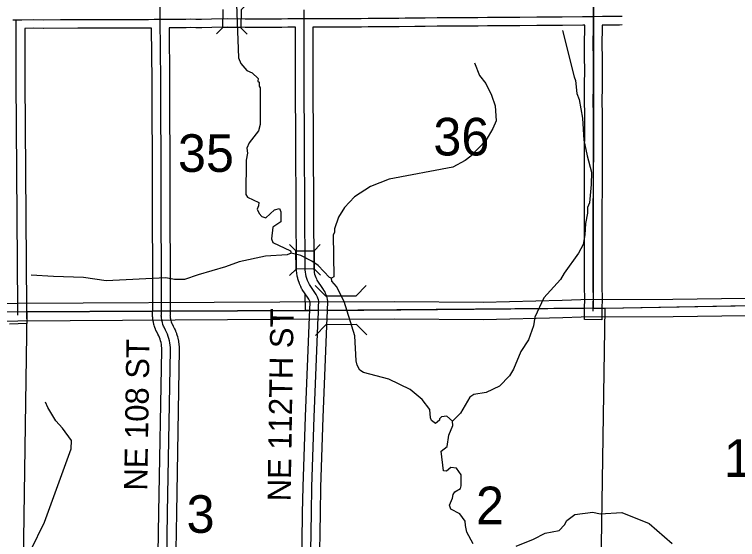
# Model space of a CAD drawing. Extents: x -1403959 to 81668, y -1400582 to 11018.
# Drawn here: x 8355.3 to 8597, y 8255.7 to 8431.2 of the extents above; entities that cross this region are included whole.
import ezdxf

# ---------------------------------------------------------------- set-up
doc = ezdxf.new("R2010")
doc.units = 0
for name, color, linetype in [('tdCiCoBndryTxt', 7, 'Continuous'), ('tdCiMapFrame', 7, 'Continuous'), ('tdCiSecText', 7, 'Continuous'), ('tdCiSectLine', 7, 'Continuous'), ('tdCoCityStreetMajor', 7, 'Continuous'), ('tdCoCityStreetMinor', 7, 'Continuous'), ('tdCoClipBndry', 7, 'Continuous'), ('tdCoDivCarto', 7, 'Continuous'), ('tdCoSectLinePart', 7, 'Continuous'), ('tdCoSectNmbr', 7, 'Continuous'), ('tdCoSurfBitum', 7, 'Continuous'), ('tdCoSurfEarth', 7, 'Continuous')]:
    doc.layers.add(name, color=color, linetype=linetype)

msp = doc.modelspace()

# ---------------------------------------------------------------- linework, layer by layer
at = {"layer": 'tdCiCoBndryTxt'}
for points in [[(8404.5, 8333.23), (8404.47, 8336.62), (8404.23, 8409.1), (8404.07, 8429.6), (8404.07, 8429.65), (8403.93, 8481.35), (8403.91, 8494.38), (8403.86, 8526.89), (8403.87, 8548.07), (8403.98, 8574.29), (8403.93, 8577.57), (8403.98, 8614.64), (8403.98, 8622.56)], [(8452.19, 8429.88), (8452.17, 8432.79)], [(8548.88, 8430.01), (8548.88, 8430.03), (8548.88, 8430.55), (8548.83, 8434.53)], [(8452.19, 8429.88), (8454.59, 8429.88), (8457.57, 8429.9), (8460.52, 8429.86), (8463.41, 8429.9), (8466.23, 8429.88), (8468.82, 8429.88), (8471.25, 8429.86), (8473.52, 8429.92), (8476.42, 8429.96), (8479.85, 8429.96), (8483.84, 8429.99), (8485.94, 8430.03), (8489.11, 8430.09), (8492.6, 8430.11), (8496.57, 8430.17), (8499.09, 8430.2), (8503.21, 8430.22), (8510.23, 8430.24), (8513.4, 8430.28), (8518.12, 8430.32), (8524.22, 8430.32), (8529.91, 8430.41), (8534.57, 8430.38), (8538.42, 8430.41), (8545.21, 8430.49), (8548.79, 8430.55), (8548.88, 8430.55)], [(8354.84, 8429.44), (8355.92, 8429.45), (8357.76, 8429.46), (8361.6, 8429.48), (8365.11, 8429.46), (8370.74, 8429.5), (8376.48, 8429.54), (8379.88, 8429.57), (8382.82, 8429.54), (8386.31, 8429.55), (8388.56, 8429.54), (8390.22, 8429.55), (8392.63, 8429.54), (8396.77, 8429.55), (8400.09, 8429.54), (8402.03, 8429.61), (8403.33, 8429.65), (8404.07, 8429.65), (8405.98, 8429.65), (8410.34, 8429.65), (8412.66, 8429.69), (8414.23, 8429.71), (8415.95, 8429.69), (8417.87, 8429.69), (8421.21, 8429.73), (8426.38, 8429.82), (8432.43, 8429.75), (8436.36, 8429.73), (8438.86, 8429.73), (8440.37, 8429.76), (8442.03, 8429.78), (8444.61, 8429.8), (8446.69, 8429.82), (8449.8, 8429.88), (8452.19, 8429.88)], [(8456.98, 8332.24), (8457, 8333.5), (8457.01, 8335.43), (8456.91, 8335.89), (8456.77, 8336.34), (8456.6, 8336.77), (8456.39, 8337.2), (8456.16, 8337.6), (8455.89, 8337.99), (8453.92, 8340.92), (8453.59, 8341.59), (8453.3, 8342.27), (8453.05, 8342.96), (8452.85, 8343.67), (8452.69, 8344.39), (8452.57, 8345.12), (8452.5, 8345.86), (8452.26, 8387.34), (8452.15, 8409.07), (8452.19, 8429.88)], [(8406.13, 8240.76), (8406.54, 8264.7), (8407.47, 8319.14), (8407.46, 8319.9), (8407.4, 8320.66), (8407.31, 8321.42), (8407.17, 8322.17), (8406.98, 8322.9), (8406.76, 8323.63), (8406.49, 8324.35), (8406.18, 8325.04), (8405.84, 8325.72), (8405.34, 8326.68), (8405.17, 8327.02), (8404.95, 8327.63), (8404.77, 8328.25), (8404.64, 8328.89), (8404.56, 8329.3), (8404.49, 8329.71), (8404.45, 8330.12), (8404.41, 8330.54), (8404.43, 8330.8), (8404.46, 8331.96)], [(8404.46, 8331.96), (8404.5, 8333.23)], [(8454.54, 8241.65), (8454.37, 8243.91), (8454.31, 8245.36), (8454.56, 8264.61), (8454.67, 8273.31), (8455.5, 8296.67), (8456.85, 8330.08), (8456.91, 8331.04)], [(8456.91, 8331.04), (8456.98, 8332.24)]]:
    msp.add_lwpolyline(points, dxfattribs=at)
at = {"layer": 'tdCiMapFrame'}
for points in [[(8548.88, 8430.55), (8551.82, 8430.59), (8555.29, 8430.59), (8557.48, 8430.59), (8558.44, 8430.59)], [(8355.92, 8429.41), (8355.92, 8429.45)], [(8356.51, 8330.73), (8356.43, 8332.95), (8356.43, 8333.11), (8355.94, 8409.05), (8355.92, 8429.41)], [(8548.74, 8333.06), (8548.75, 8333.96), (8548.79, 8336.93), (8548.72, 8339.5), (8548.75, 8343.5), (8548.74, 8347.23), (8548.74, 8351.27), (8548.74, 8357.66), (8548.77, 8360.09), (8548.74, 8364.24), (8548.74, 8367.49), (8548.79, 8372), (8548.79, 8379.33), (8548.79, 8385.01), (8548.8, 8392.15), (8548.8, 8398.11), (8548.77, 8402.03), (8548.79, 8407.23), (8548.82, 8413.16), (8548.79, 8416.35), (8548.77, 8421.46), (8548.87, 8426.71), (8548.88, 8430.01)], [(8548.73, 8332.1), (8548.74, 8333.06)]]:
    msp.add_lwpolyline(points, dxfattribs=at)
at = {"layer": 'tdCiSecText'}
for points in [[(8422.82, 8424.7), (8424.98, 8426.81), (8425.06, 8432.86)], [(8433.28, 8434.9), (8431.11, 8432.79), (8431.04, 8426.74)], [(8433.1, 8424.62), (8431.04, 8426.74), (8424.98, 8426.81)], [(8447.25, 8354.31), (8449.4, 8352.18), (8455.45, 8352.22)], [(8457.53, 8354.32), (8455.45, 8352.22), (8455.49, 8346.17)], [(8447.31, 8343.98), (8449.44, 8346.13), (8449.4, 8352.18)], [(8457.64, 8344.04), (8455.49, 8346.17), (8449.44, 8346.13)]]:
    msp.add_lwpolyline(points, dxfattribs=at)
at = {"layer": 'tdCiSectLine'}
for points in [[(8558.44, 8427.69), (8557.5, 8427.68), (8557.48, 8427.68), (8551.83, 8427.68), (8551.81, 8427.68), (8551.81, 8427.68), (8551.77, 8427.68), (8551.77, 8426.69), (8551.77, 8426.65), (8551.67, 8421.44), (8551.69, 8416.37), (8551.72, 8413.19), (8551.72, 8413.16), (8551.72, 8413.14), (8551.69, 8407.21), (8551.67, 8402.03), (8551.7, 8398.14), (8551.7, 8398.11), (8551.7, 8392.15), (8551.7, 8392.14), (8551.69, 8385.01), (8551.69, 8372), (8551.69, 8371.97), (8551.64, 8367.47), (8551.64, 8364.25), (8551.67, 8360.11), (8551.67, 8360.09), (8551.67, 8360.05), (8551.64, 8357.64), (8551.64, 8347.23), (8551.66, 8343.52), (8551.66, 8343.5), (8551.66, 8343.48), (8551.63, 8339.52), (8551.69, 8337.01), (8551.69, 8336.93), (8551.69, 8336.9), (8551.63, 8332.07), (8551.6, 8329.16)], [(8402.45, 8196.03), (8403.64, 8264.75), (8404.57, 8319.14), (8404.56, 8319.78), (8404.52, 8320.37), (8404.44, 8320.96), (8404.33, 8321.55), (8404.19, 8322.13), (8404.01, 8322.69), (8403.8, 8323.25), (8403.56, 8323.8), (8403.26, 8324.39), (8402.77, 8325.34), (8402.75, 8325.38), (8402.57, 8325.72), (8402.57, 8325.74), (8402.49, 8325.91), (8402.45, 8326.02), (8402.22, 8326.63), (8402.2, 8326.7), (8402.16, 8326.83), (8401.98, 8327.46), (8401.97, 8327.5), (8401.93, 8327.66), (8401.79, 8328.3), (8401.79, 8328.32), (8401.79, 8328.34), (8401.71, 8328.75), (8401.69, 8328.86), (8401.63, 8329.27), (8401.62, 8329.33), (8401.61, 8329.38), (8401.56, 8329.79), (8401.55, 8329.9), (8401.52, 8330.31), (8401.52, 8330.35), (8401.51, 8330.54), (8401.52, 8330.71), (8401.53, 8330.93), (8401.6, 8333.25), (8401.57, 8336.59), (8401.57, 8336.61), (8401.33, 8409.09), (8401.19, 8426.67), (8400.21, 8426.64), (8400.09, 8426.63), (8400.08, 8426.63), (8396.77, 8426.65), (8392.64, 8426.63), (8392.63, 8426.63), (8392.6, 8426.63), (8390.23, 8426.65), (8388.6, 8426.63), (8388.56, 8426.63), (8388.54, 8426.63), (8386.31, 8426.65), (8382.83, 8426.63), (8382.82, 8426.63), (8382.78, 8426.63), (8379.88, 8426.67), (8376.51, 8426.63), (8376.5, 8426.63), (8365.13, 8426.56), (8365.11, 8426.56), (8365.09, 8426.56), (8361.6, 8426.58), (8358.83, 8426.56), (8358.84, 8409.06), (8359.33, 8333.17), (8359.41, 8330.83), (8359.5, 8327.93), (8353.7, 8327.73)], [(8451.41, 8245.39), (8451.65, 8264.64), (8451.65, 8264.64), (8451.77, 8273.35), (8451.77, 8273.42), (8452.6, 8296.77), (8452.6, 8296.79), (8453.95, 8330.19), (8453.95, 8330.26), (8454.08, 8332.34), (8454.11, 8335.12), (8454.11, 8335.13), (8454.03, 8335.37), (8453.94, 8335.61), (8453.83, 8335.84), (8453.7, 8336.05), (8453.5, 8336.35), (8453.49, 8336.37), (8451.51, 8339.3), (8451.5, 8339.31), (8451.4, 8339.47), (8451.32, 8339.64), (8450.99, 8340.3), (8450.99, 8340.3), (8450.92, 8340.46), (8450.63, 8341.14), (8450.62, 8341.16), (8450.57, 8341.3), (8450.32, 8341.99), (8450.31, 8342.03), (8450.27, 8342.16), (8450.06, 8342.87), (8450.05, 8342.92), (8450.02, 8343.04), (8449.86, 8343.76), (8449.84, 8343.83), (8449.82, 8343.93), (8449.71, 8344.66), (8449.69, 8344.74), (8449.68, 8344.83), (8449.61, 8345.56), (8449.6, 8345.67), (8449.59, 8345.84), (8449.35, 8387.32), (8449.35, 8387.32), (8449.25, 8409.06), (8449.25, 8409.07), (8449.25, 8409.08), (8449.29, 8426.97), (8446.74, 8426.92), (8446.72, 8426.92), (8444.64, 8426.9), (8444.63, 8426.9), (8442.06, 8426.88), (8440.43, 8426.86), (8438.94, 8426.83), (8438.86, 8426.82), (8436.36, 8426.82), (8436.35, 8426.82), (8432.42, 8426.84), (8432.4, 8426.84), (8426.39, 8426.92), (8421.27, 8426.83), (8421.25, 8426.82), (8417.91, 8426.79), (8417.87, 8426.79), (8415.95, 8426.79), (8415.91, 8426.79), (8414.23, 8426.81), (8412.71, 8426.79), (8410.38, 8426.75), (8410.34, 8426.75), (8406.99, 8426.75), (8407.13, 8409.13), (8407.13, 8409.11), (8407.37, 8336.64), (8407.4, 8333.25), (8407.4, 8333.23), (8407.4, 8333.14), (8407.33, 8330.71), (8407.33, 8330.62), (8407.32, 8330.56), (8407.33, 8330.4), (8407.37, 8330.1), (8407.42, 8329.79), (8407.48, 8329.46), (8407.59, 8328.95), (8407.71, 8328.53), (8407.84, 8328.17), (8407.93, 8327.99), (8408.41, 8327.06), (8408.42, 8327.04), (8408.77, 8326.36), (8408.79, 8326.33), (8408.84, 8326.21), (8409.15, 8325.51), (8409.17, 8325.46), (8409.21, 8325.36), (8409.48, 8324.65), (8409.5, 8324.56), (8409.53, 8324.49), (8409.75, 8323.76), (8409.79, 8323.66), (8409.8, 8323.6), (8409.98, 8322.86), (8410.01, 8322.73), (8410.02, 8322.7), (8410.16, 8321.95), (8410.18, 8321.8), (8410.18, 8321.79), (8410.28, 8321.03), (8410.3, 8320.87), (8410.35, 8320.11), (8410.35, 8320.09), (8410.36, 8319.94), (8410.37, 8319.18), (8410.37, 8319.14), (8410.37, 8319.09), (8409.44, 8264.65), (8409.44, 8264.65), (8408.25, 8195.99)], [(8551.6, 8329.16), (8545.79, 8329.24), (8545.83, 8332.14), (8545.89, 8336.91), (8545.82, 8339.42), (8545.82, 8339.5), (8545.82, 8339.52), (8545.85, 8343.51), (8545.84, 8347.21), (8545.84, 8347.23), (8545.84, 8357.66), (8545.84, 8357.7), (8545.87, 8360.1), (8545.84, 8364.22), (8545.84, 8364.24), (8545.84, 8367.49), (8545.84, 8367.52), (8545.88, 8372.02), (8545.88, 8385.01), (8545.88, 8385.02), (8545.9, 8392.15), (8545.9, 8398.1), (8545.87, 8402), (8545.87, 8402.03), (8545.87, 8402.03), (8545.88, 8407.23), (8545.88, 8407.24), (8545.92, 8413.15), (8545.88, 8416.33), (8545.88, 8416.34), (8545.87, 8421.45), (8545.87, 8421.46), (8545.87, 8421.51), (8545.96, 8426.74), (8545.97, 8427.6), (8545.26, 8427.59), (8545.25, 8427.59), (8538.45, 8427.51), (8538.45, 8427.51), (8534.59, 8427.47), (8534.57, 8427.47), (8534.54, 8427.47), (8529.92, 8427.51), (8524.27, 8427.42), (8524.22, 8427.42), (8518.13, 8427.42), (8513.43, 8427.38), (8510.27, 8427.34), (8510.24, 8427.34), (8503.22, 8427.32), (8499.12, 8427.3), (8496.62, 8427.26), (8496.61, 8427.26), (8492.64, 8427.21), (8492.62, 8427.21), (8489.14, 8427.19), (8483.9, 8427.09), (8483.87, 8427.09), (8479.88, 8427.05), (8479.85, 8427.05), (8476.44, 8427.05), (8473.57, 8427.02), (8471.32, 8426.96), (8471.25, 8426.96), (8471.23, 8426.96), (8468.81, 8426.98), (8466.23, 8426.98), (8466.21, 8426.98), (8463.41, 8427), (8460.56, 8426.96), (8460.52, 8426.96), (8460.49, 8426.96), (8457.56, 8427), (8455.1, 8426.98), (8455.1, 8426.98), (8455.09, 8426.98), (8455.05, 8409.08), (8455.16, 8387.35), (8455.4, 8346.01), (8455.45, 8345.5), (8455.54, 8344.94), (8455.66, 8344.39), (8455.82, 8343.85), (8456.01, 8343.32), (8456.23, 8342.8), (8456.43, 8342.39), (8458.3, 8339.62), (8458.56, 8339.24), (8458.57, 8339.21), (8458.67, 8339.05), (8458.91, 8338.65), (8458.91, 8338.65), (8459, 8338.48), (8459.01, 8338.46), (8459.21, 8338.04), (8459.28, 8337.88), (8459.3, 8337.84), (8459.47, 8337.4), (8459.52, 8337.27), (8459.54, 8337.2), (8459.68, 8336.75), (8459.71, 8336.64), (8459.74, 8336.54), (8459.84, 8336.09), (8459.86, 8336), (8459.89, 8335.81), (8459.91, 8335.62), (8459.92, 8335.43), (8459.92, 8335.41), (8459.89, 8332.21), (8459.88, 8332.05), (8459.75, 8329.93), (8458.4, 8296.56), (8457.57, 8273.24), (8457.46, 8264.57), (8457.21, 8245.4)]]:
    msp.add_lwpolyline(points, dxfattribs=at)
at = {"layer": 'tdCoCityStreetMajor'}
for points in [[(8452.43, 8337.89), (8452.45, 8332.23)], [(8552.64, 8333.1), (8645.84, 8334.77)], [(8359.52, 8331.8), (8357.44, 8195.23)], [(8359.3, 8331.8), (8359.52, 8331.8)], [(8359.52, 8331.8), (8401.47, 8332)], [(8407.27, 8332.02), (8452.45, 8332.23)], [(8452.45, 8332.23), (8454.01, 8332.24)], [(8459.8, 8332.26), (8545.82, 8333.04)], [(8552.64, 8333.1), (8550.55, 8196.46)], [(8551.62, 8333.09), (8552.64, 8333.1)]]:
    msp.add_lwpolyline(points, dxfattribs=at)
at = {"layer": 'tdCoCityStreetMinor'}
msp.add_lwpolyline([(8551.62, 8333.09), (8552.64, 8333.1), (8645.84, 8334.77)], dxfattribs=at)
at = {"layer": 'tdCoClipBndry'}
for points in [[(8548.71, 8526.5), (8548.84, 8430.55), (8548.71, 8333.06), (8552.64, 8333.1), (8648.81, 8334.82), (8647.89, 8198.29), (8648, 8101.62), (8647.95, 8079.74), (8647.78, 8004.37), (8647.73, 7906.73), (8648.44, 7860.72), (8649.46, 7808.96), (8649.54, 7806.05), (8652.07, 7712.07), (8651.28, 7605.87)], [(8548.71, 8333.06), (8456.95, 8332.24), (8452.45, 8332.23), (8407.29, 8332.02), (8401.49, 8332), (8359.52, 8331.8), (8264.77, 8331.74), (8259.96, 8332.05), (8167.96, 8331.4), (8164.04, 8331.29), (8119.15, 8330.76), (8075.46, 8330.25), (8067.58, 8330.29), (7980.54, 8330.95), (7967.65, 8331.15), (7880.95, 8331.12), (7870.82, 8331.05), (7853.18, 8331.04)]]:
    msp.add_lwpolyline(points, dxfattribs=at)
at = {"layer": 'tdCoDivCarto'}
for points in [[(8285.37, 8334.26), (8356.38, 8334.67), (8444, 8335.13), (8482.5, 8335.28), (8512, 8335.07), (8538.38, 8335.75), (8544.61, 8335.97), (8575.39, 8336.11), (8599.72, 8336.35), (8642.69, 8337.58), (8658.4, 8337.85)], [(8285.61, 8328.46), (8356.43, 8328.86), (8444.02, 8329.33), (8482.49, 8329.47), (8512.02, 8329.26), (8538.57, 8329.95), (8544.72, 8330.17), (8575.44, 8330.31), (8599.83, 8330.55), (8642.89, 8331.78), (8658.55, 8332.05)]]:
    msp.add_lwpolyline(points, dxfattribs=at)
at = {"layer": 'tdCoSurfBitum'}
for points in [[(8429.24, 8443.72), (8430.22, 8416.7), (8430.99, 8414.87), (8432.98, 8412.43), (8434.82, 8411.67), (8436.81, 8409.84), (8436.65, 8408.93), (8437.11, 8408.62), (8437.12, 8407.25), (8437.42, 8406.64), (8437.46, 8394.42), (8436.85, 8392.29), (8433.81, 8388.31), (8433.05, 8386.47), (8433.2, 8384.8), (8432.75, 8382.5), (8432.63, 8371.05), (8433.24, 8370.14), (8437.06, 8368.31), (8436.91, 8367.25), (8436.46, 8366.18), (8437.07, 8364.65), (8437.99, 8363.74), (8439.37, 8363.28), (8442.26, 8365.88), (8443.94, 8366.35), (8444.4, 8365.28), (8444.41, 8361.92), (8441.67, 8360.08), (8441.22, 8356.26), (8441.68, 8355.04), (8447.64, 8352.16), (8447.8, 8351.39), (8446.42, 8350.93), (8439.25, 8350.46), (8430.42, 8348.57), (8425.86, 8346.87), (8416.73, 8344.22), (8412.22, 8342.62), (8408.86, 8342.61), (8405.96, 8343.22), (8385.95, 8342.13), (8378.47, 8343.35), (8368.39, 8343.65), (8360.9, 8344.1)], [(8538.47, 8425.81), (8542.33, 8410.4), (8542.79, 8409.18), (8543.26, 8404.75), (8544.03, 8402.77), (8545.12, 8396.51), (8545.59, 8389.18), (8546.68, 8383.99), (8548.22, 8378.5), (8548.08, 8374.38), (8547.48, 8368.27), (8546.87, 8366.74), (8546.88, 8364.75), (8546.12, 8361.39), (8545.98, 8357.58), (8545.38, 8354.37), (8543.86, 8351.46), (8538.99, 8344.74), (8537.77, 8342.59), (8532.29, 8336.47), (8529.25, 8330.05), (8528.8, 8327.15), (8527.13, 8322.42), (8524.55, 8318.59), (8522.12, 8312.63), (8520.75, 8310.49), (8517.4, 8306.97), (8512.98, 8304.82), (8508.85, 8304.2), (8507.48, 8303.28), (8504.44, 8297.93), (8501.7, 8295.33)], [(8509.03, 8415.05), (8510.72, 8410.78), (8512.86, 8408.19), (8514.71, 8404.22), (8515.94, 8400.72), (8516.26, 8395.68), (8515.19, 8393.08), (8512.91, 8389.1), (8507.89, 8383.9), (8505.9, 8382.37), (8501.79, 8380.22), (8480.57, 8376.2), (8474.31, 8373.75), (8468.98, 8370.22), (8465.63, 8366.7), (8463.65, 8363.49), (8462.29, 8359.52), (8462.29, 8358.3), (8461.83, 8357.53), (8462.02, 8343.49), (8461.26, 8343.03)], [(8461.26, 8343.03), (8460.65, 8343.33), (8456.82, 8347.29), (8454.68, 8348.81), (8451.01, 8350.64), (8447.8, 8351.39)], [(8501.7, 8295.33), (8499.86, 8297.01), (8498.03, 8296.7), (8497.42, 8296.08), (8497.42, 8295.63), (8496.05, 8294.55), (8494.67, 8295.47), (8494.36, 8296.38), (8494.2, 8299.13), (8491.6, 8302.48), (8487.62, 8305.83), (8480.43, 8309.33), (8472.03, 8311.6), (8470.8, 8312.36), (8469.88, 8314.04), (8469.58, 8315.41), (8469.1, 8323.81), (8465.55, 8335.25), (8462.94, 8340.28), (8461.41, 8342.11), (8461.26, 8343.03)], [(8354.9, 8246.22), (8360.85, 8252.18), (8365.42, 8261.5), (8374.25, 8286.09), (8374.4, 8288.84), (8371.35, 8292.96), (8369.2, 8295.4), (8366.45, 8299.82), (8365.69, 8301.66)], [(8508.68, 8254.27), (8506.53, 8258.24), (8506.06, 8260.38), (8505.91, 8261.9), (8504.22, 8264.34), (8501.16, 8265.86), (8500.7, 8267.23), (8501.76, 8269.53), (8501.91, 8270.75), (8502.52, 8271.67), (8504.35, 8272.74), (8504.65, 8273.66), (8504.65, 8277.32), (8503.11, 8279.61), (8501.13, 8279.76), (8499.76, 8278.53), (8498.69, 8278.68), (8497.91, 8285.24), (8499.89, 8286.78), (8500.49, 8290.59), (8501.85, 8293.8), (8501.7, 8295.33)], [(8523.03, 8253.55), (8528.83, 8255.85), (8532.64, 8257.84), (8537.38, 8258.77), (8539.2, 8260.61), (8539.96, 8262.14), (8542.55, 8264.13), (8548.66, 8264.9), (8551.11, 8264.3), (8558.28, 8264.77), (8567.46, 8261.13), (8575.11, 8254.43)]]:
    msp.add_lwpolyline(points, dxfattribs=at)
at = {"layer": 'tdCoSurfEarth'}
for p, q in [((8459.31, 8337.16), (8455.84, 8340.59)), ((8469.48, 8337.22), (8472.91, 8340.68)), ((8459.31, 8337.16), (8469.48, 8337.22)), ((8459.43, 8327.49), (8455.93, 8323.95)), ((8469.62, 8327.54), (8459.43, 8327.49)), ((8469.62, 8327.54), (8473.09, 8324.11))]:
    msp.add_line(p, q, dxfattribs=at)

# ---------------------------------------------------------------- texts
at = {"layer": 'tdCoSectLinePart'}
for s, height, rotation, p in [('36', 12.575, 0.0054, (8495.33, 8384.08)), ('35', 12.575, 0.0047, (8409.98, 8378.59)), ('1', 12.57, 0.0061, (8592.41, 8276.67)), ('2', 12.57, 0.0055, (8509.57, 8260.84)), ('3', 12.57, 0.0047, (8412.87, 8257.96))]:
    msp.add_text(s, height=height, rotation=rotation, dxfattribs=at).set_placement(p)
at = {"layer": 'tdCoSectNmbr'}
for s, height, p in [('NE 112TH ST', 7.7382, (8447.63, 8268.46)), ('NE 108 ST', 7.738, (8399.71, 8272.03))]:
    msp.add_text(s, height=height, rotation=89.0918, dxfattribs=at).set_placement(p)

doc.saveas('drawing.dxf')
